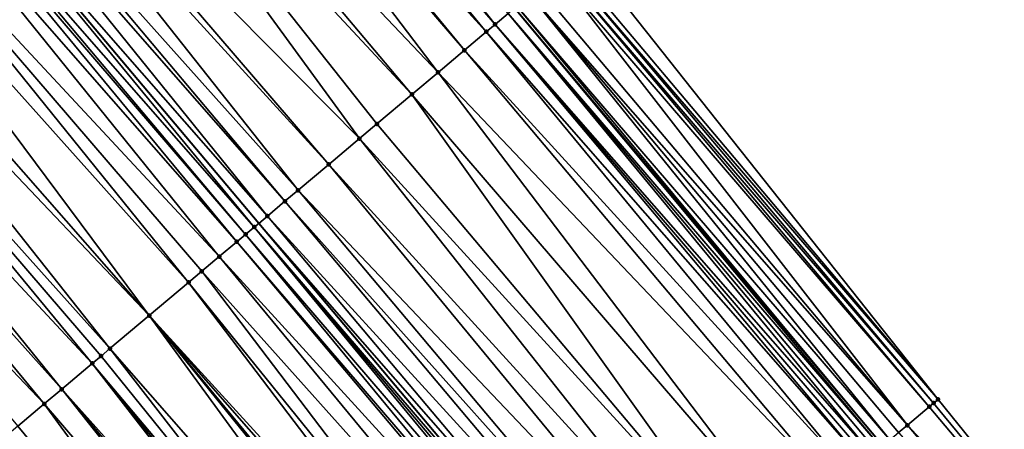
# Model space of a CAD drawing. Header units: feet. Extents: x 2004186 to 2014793, y 836912 to 864902.
# Tile 430 of 656: x 2008409 to 2008444, y 850777 to 850792. Entities that reach past the tile are written whole.
import ezdxf

# ---------------------------------------------------------------- set-up
doc = ezdxf.new("R2010")
doc.units = ezdxf.units.FT
doc.header["$LTSCALE"] = 100
doc.header["$MEASUREMENT"] = 0
for name, color, linetype, lineweight in [('EP_Travel Lane', 5, 'Continuous', 40), ('GPL_Skip Line', 2, 'Continuous', 40), ('Road Shots', 4, 'Continuous', 200), ('Road X-Section', 30, 'Continuous', 13)]:
    doc.layers.add(name, color=color, linetype=linetype, lineweight=lineweight)
doc.layers.add('I-77 SB_MM21-27-Surface-Border', color=7, linetype='Continuous')
doc.layers.add('I-77 SB_MM21-27-Surface-TIN', color=7, linetype='Continuous')

msp = doc.modelspace()

# ---------------------------------------------------------------- linework, layer by layer
at = {"layer": 'EP_Travel Lane'}
msp.add_polyline3d([(2008568.118986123, 850623.7348410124, 429.1415845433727), (2008555.294258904, 850639.0818062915, 429.2037118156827), (2008542.469565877, 850654.4287306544, 429.2802921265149), (2008529.644889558, 850669.7756350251, 429.3639603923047), (2008516.753164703, 850685.055972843, 429.4279458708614), (2008503.828511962, 850700.3188224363, 429.4788442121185), (2008490.903844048, 850715.5816899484, 429.521387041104), (2008477.979187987, 850730.8445434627, 429.5704677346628), (2008473.453673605, 850736.190181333, 429.6158639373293), (2008465.086452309, 850746.137184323, 429.6567530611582), (2008452.212257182, 850761.4421049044, 429.7890533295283), (2008439.338012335, 850776.7470845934, 429.9015723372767), (2008426.463593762, 850792.0522708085, 429.9449646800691), (2008413.589155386, 850807.3574805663, 429.9805271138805), (2008400.714743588, 850822.6626587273, 430.0266444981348), (2008387.84048668, 850837.9676527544, 430.1343618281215), (2008374.966166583, 850853.2727219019, 430.2169492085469), (2008362.094942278, 850868.5743396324, 430.3061332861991), (2008349.220727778, 850883.879586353, 430.3722083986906), (2008336.346591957, 850899.1847395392, 430.4671783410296), (2008323.472519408, 850914.4898175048, 430.5854128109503), (2008310.598384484, 850929.7949696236, 430.6807183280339)], dxfattribs=at)
at = {"layer": 'GPL_Skip Line'}
msp.add_polyline3d([(2008559.222522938, 850616.2376480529, 429.309631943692), (2008546.335201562, 850631.5319010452, 429.3652963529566), (2008533.447902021, 850646.8261281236, 429.4301563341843), (2008520.560592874, 850662.1203666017, 429.4909709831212), (2008507.680393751, 850677.4203721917, 429.5933693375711), (2008494.802766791, 850692.7230310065, 429.5796667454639), (2008481.925319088, 850708.025476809, 429.6657487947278), (2008469.047878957, 850723.3279136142, 429.7560456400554), (2008464.539636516, 850728.6850811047, 429.7884022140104), (2008456.168581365, 850738.628806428, 429.8391217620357), (2008443.288512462, 850753.9286539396, 429.9965433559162), (2008430.408320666, 850769.228647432, 430.1051054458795), (2008417.527927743, 850784.5288798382, 430.1337043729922), (2008404.647548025, 850799.8290965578, 430.1675532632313), (2008391.767224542, 850815.1292464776, 430.2237599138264), (2008378.886953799, 850830.429333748, 430.3009351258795), (2008366.006698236, 850845.7294029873, 430.3841450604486), (2008353.131042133, 850861.0333499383, 430.4661704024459), (2008340.256818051, 850876.3386080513, 430.5287249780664), (2008327.38275673, 850891.6436726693, 430.6510746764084), (2008314.508658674, 850906.948780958, 430.7599288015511), (2008301.634466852, 850922.2540007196, 430.8343349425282), (2008288.760262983, 850937.5592348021, 430.9043157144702)], dxfattribs=at)
at = {"layer": 'I-77 SB_MM21-27-Surface-Border', "color": 3, "linetype": 'ByBlock', "lineweight": -2}
msp.add_polyline3d([(2008313.265456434, 850932.0397088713, 430.4462198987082), (2008325.680614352, 850916.3481111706, 430.4180374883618), (2008337.942627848, 850900.5278790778, 430.3563393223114), (2008351.581735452, 850885.8667898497, 430.1532137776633), (2008364.149939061, 850870.3039439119, 430.1222538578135), (2008377.327920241, 850855.2619752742, 430.015648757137), (2008389.749330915, 850839.5753036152, 429.9965065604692), (2008402.629557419, 850824.2752688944, 429.9017488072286), (2008415.509854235, 850808.9751506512, 429.8349345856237), (2008428.84914825, 850794.0614539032, 429.7645857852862), (2008441.270611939, 850778.3747192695, 429.7665534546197), (2008453.844923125, 850762.8169718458, 429.7070570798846), (2008467.183865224, 850747.9036931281, 429.4968168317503), (2008475.55493039, 850737.959955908, 429.4500846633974), (2008479.759126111, 850732.3428559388, 429.4488684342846), (2008491.259615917, 850715.881105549, 429.5149833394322), (2008505.667329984, 850701.8664038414, 429.4340807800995), (2008516.843473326, 850685.1319749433, 429.4266296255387), (2008530.043520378, 850670.1115403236, 429.3620999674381), (2008542.884883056, 850654.7786933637, 429.2790402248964), (2008555.722484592, 850639.4426681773, 429.1978654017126), (2008568.178277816, 850623.78480283, 429.1413460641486)], dxfattribs=at)
at = {"layer": 'I-77 SB_MM21-27-Surface-TIN', "color": 128, "linetype": 'ByBlock', "lineweight": -2}
for points in [[(2008413.368232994, 850807.1714159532, 429.996717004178), (2008412.756286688, 850806.6561279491, 430.021263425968), (2008425.789643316, 850791.484744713, 429.9774149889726)], [(2008413.368232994, 850807.1714159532, 429.996717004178), (2008425.789643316, 850791.484744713, 429.9774149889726), (2008426.248611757, 850791.871200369, 429.9624673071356)], [(2008412.756286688, 850806.6561279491, 430.021263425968), (2008411.991326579, 850806.0120502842, 430.0411222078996), (2008425.483654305, 850791.2271195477, 429.9833842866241)], [(2008412.756286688, 850806.6561279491, 430.021263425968), (2008425.483654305, 850791.2271195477, 429.9833842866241), (2008425.789643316, 850791.484744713, 429.9774149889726)], [(2008411.991326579, 850806.0120502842, 430.0411222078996), (2008411.685333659, 850805.754429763, 430.045536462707), (2008424.718690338, 850790.5830464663, 430.0017108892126)], [(2008411.991326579, 850806.0120502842, 430.0411222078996), (2008424.718690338, 850790.5830464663, 430.0017108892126), (2008425.483654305, 850791.2271195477, 429.9833842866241)], [(2008411.685333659, 850805.754429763, 430.045536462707), (2008410.002379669, 850804.337508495, 430.0726266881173), (2008423.800713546, 850789.8101825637, 430.0157386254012)], [(2008411.685333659, 850805.754429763, 430.045536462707), (2008423.800713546, 850789.8101825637, 430.0157386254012), (2008424.718690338, 850790.5830464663, 430.0017108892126)], [(2008410.002379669, 850804.337508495, 430.0726266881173), (2008409.237390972, 850803.6934647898, 430.081119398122), (2008422.882742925, 850789.0373113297, 430.032220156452)], [(2008410.002379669, 850804.337508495, 430.0726266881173), (2008422.882742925, 850789.0373113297, 430.032220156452), (2008423.800713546, 850789.8101825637, 430.0157386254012)], [(2008409.237390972, 850803.6934647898, 430.081119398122), (2008406.942448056, 850801.7613061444, 430.1158114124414), (2008421.046786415, 850787.4915870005, 430.0591123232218)], [(2008409.237390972, 850803.6934647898, 430.081119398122), (2008421.658769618, 850788.0068311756, 430.0492338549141), (2008422.882742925, 850789.0373113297, 430.032220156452)], [(2008409.237390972, 850803.6934647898, 430.081119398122), (2008421.046786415, 850787.4915870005, 430.0591123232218), (2008421.658769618, 850788.0068311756, 430.0492338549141)], [(2008406.942448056, 850801.7613061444, 430.1158114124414), (2008406.483470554, 850801.3748612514, 430.1271556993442), (2008419.975813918, 850786.5899119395, 430.0756480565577)], [(2008406.942448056, 850801.7613061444, 430.1158114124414), (2008419.975813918, 850786.5899119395, 430.0756480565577), (2008421.046786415, 850787.4915870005, 430.0591123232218)], [(2008406.483470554, 850801.3748612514, 430.1271556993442), (2008405.565503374, 850800.6019859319, 430.1450024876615), (2008418.904863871, 850785.6882102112, 430.1011091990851)], [(2008406.483470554, 850801.3748612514, 430.1271556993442), (2008418.904863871, 850785.6882102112, 430.1011091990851), (2008419.975813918, 850786.5899119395, 430.0756480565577)], [(2008405.259522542, 850800.3443510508, 430.1542229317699), (2008404.647548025, 850799.8290965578, 430.1675532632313), (2008417.833921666, 850784.7864991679, 430.1296881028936)], [(2008405.565503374, 850800.6019859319, 430.1450024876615), (2008405.259522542, 850800.3443510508, 430.1542229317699), (2008418.445891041, 850785.301759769, 430.1143119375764)], [(2008405.259522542, 850800.3443510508, 430.1542229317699), (2008417.833921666, 850784.7864991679, 430.1296881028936), (2008418.445891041, 850785.301759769, 430.1143119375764)], [(2008405.565503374, 850800.6019859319, 430.1450024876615), (2008418.445891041, 850785.301759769, 430.1143119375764), (2008418.904863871, 850785.6882102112, 430.1011091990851)], [(2008404.188549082, 850799.442677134, 430.1703731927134), (2008417.374930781, 850784.400070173, 430.1357125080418), (2008404.647548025, 850799.8290965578, 430.1675532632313)], [(2008417.374930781, 850784.400070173, 430.1357125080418), (2008417.527927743, 850784.5288798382, 430.1337043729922), (2008404.647548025, 850799.8290965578, 430.1675532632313)], [(2008417.833921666, 850784.7864991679, 430.1296881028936), (2008404.647548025, 850799.8290965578, 430.1675532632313), (2008417.527927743, 850784.5288798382, 430.1337043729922)], [(2008404.035540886, 850799.3138808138, 430.1679145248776), (2008403.57652325, 850798.9274835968, 430.1633018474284), (2008416.762912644, 850783.8848674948, 430.1317020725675)], [(2008404.188549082, 850799.442677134, 430.1703731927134), (2008404.035540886, 850799.3138808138, 430.1679145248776), (2008417.068924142, 850784.1424659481, 430.1346731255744)], [(2008404.035540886, 850799.3138808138, 430.1679145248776), (2008416.762912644, 850783.8848674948, 430.1317020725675), (2008417.068924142, 850784.1424659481, 430.1346731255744)], [(2008404.188549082, 850799.442677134, 430.1703731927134), (2008417.068924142, 850784.1424659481, 430.1346731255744), (2008417.374930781, 850784.400070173, 430.1357125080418)], [(2008403.57652325, 850798.9274835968, 430.1633018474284), (2008402.505441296, 850798.025938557, 430.1363174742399), (2008416.150872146, 850783.3696913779, 430.118801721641)], [(2008403.57652325, 850798.9274835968, 430.1633018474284), (2008416.150872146, 850783.3696913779, 430.118801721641), (2008416.762912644, 850783.8848674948, 430.1317020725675)], [(2008402.505441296, 850798.025938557, 430.1363174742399), (2008401.740374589, 850797.3819875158, 430.113795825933), (2008415.079790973, 850782.4681454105, 430.0921303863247)], [(2008402.505441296, 850798.025938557, 430.1363174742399), (2008415.538821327, 850782.8545275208, 430.1017980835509), (2008416.150872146, 850783.3696913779, 430.118801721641)], [(2008402.505441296, 850798.025938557, 430.1363174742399), (2008415.079790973, 850782.4681454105, 430.0921303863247), (2008415.538821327, 850782.8545275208, 430.1017980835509)], [(2008401.740374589, 850797.3819875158, 430.113795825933), (2008400.516280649, 850796.3516506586, 430.0828456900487), (2008413.702675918, 850781.3090275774, 430.0535891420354)], [(2008401.740374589, 850797.3819875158, 430.113795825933), (2008413.702675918, 850781.3090275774, 430.0535891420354), (2008415.079790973, 850782.4681454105, 430.0921303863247)], [(2008400.516280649, 850796.3516506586, 430.0828456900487), (2008399.904245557, 850795.8364681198, 430.072093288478), (2008413.702675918, 850781.3090275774, 430.0535891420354)], [(2008399.904245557, 850795.8364681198, 430.072093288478), (2008398.986178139, 850795.063711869, 430.0500882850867), (2008412.325586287, 850780.1498795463, 430.0251551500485)], [(2008399.904245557, 850795.8364681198, 430.072093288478), (2008412.325586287, 850780.1498795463, 430.0251551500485), (2008413.702675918, 850781.3090275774, 430.0535891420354)], [(2008398.986178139, 850795.063711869, 430.0500882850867), (2008398.068123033, 850794.2909409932, 430.0329780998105), (2008411.713541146, 850779.6347089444, 430.0104088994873)], [(2008398.986178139, 850795.063711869, 430.0500882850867), (2008412.019560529, 850779.8922980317, 430.0165147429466), (2008412.325586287, 850780.1498795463, 430.0251551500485)], [(2008398.986178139, 850795.063711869, 430.0500882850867), (2008411.713541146, 850779.6347089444, 430.0104088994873), (2008412.019560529, 850779.8922980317, 430.0165147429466)], [(2008398.068123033, 850794.2909409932, 430.0329780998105), (2008397.303063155, 850793.6469818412, 430.0131712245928), (2008410.642462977, 850778.7331594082, 429.9849320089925)], [(2008398.068123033, 850794.2909409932, 430.0329780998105), (2008410.642462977, 850778.7331594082, 429.9849320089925), (2008411.713541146, 850779.6347089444, 430.0104088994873)], [(2008428.84914825, 850794.0614539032, 429.7645857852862), (2008428.390238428, 850793.674928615, 429.8028391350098), (2008441.270611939, 850778.3747192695, 429.7665534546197)], [(2008397.303063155, 850793.6469818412, 430.0131712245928), (2008396.232001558, 850792.7454126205, 429.9942800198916), (2008410.030424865, 850778.2179804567, 429.9729803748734)], [(2008397.303063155, 850793.6469818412, 430.0131712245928), (2008410.030424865, 850778.2179804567, 429.9729803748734), (2008410.642462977, 850778.7331594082, 429.9849320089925)], [(2008428.084270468, 850793.4172784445, 429.8171776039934), (2008427.931297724, 850793.2884400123, 429.8288140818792), (2008440.964655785, 850778.1170550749, 429.7855848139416)], [(2008428.237259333, 850793.546097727, 429.8119505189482), (2008428.084270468, 850793.4172784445, 429.8171776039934), (2008441.117636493, 850778.2458840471, 429.7771151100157)], [(2008428.084270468, 850793.4172784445, 429.8171776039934), (2008440.964655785, 850778.1170550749, 429.7855848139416), (2008441.117636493, 850778.2458840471, 429.7771151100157)], [(2008428.390238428, 850793.674928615, 429.8028391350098), (2008428.237259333, 850793.546097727, 429.8119505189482), (2008441.270611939, 850778.3747192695, 429.7665534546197)], [(2008428.237259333, 850793.546097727, 429.8119505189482), (2008441.117636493, 850778.2458840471, 429.7771151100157), (2008441.270611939, 850778.3747192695, 429.7665534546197)], [(2008427.931297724, 850793.2884400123, 429.8288140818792), (2008427.319414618, 850792.7730769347, 429.8784886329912), (2008440.199808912, 850777.4728429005, 429.8504630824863)], [(2008427.931297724, 850793.2884400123, 429.8288140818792), (2008440.199808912, 850777.4728429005, 429.8504630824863), (2008440.964655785, 850778.1170550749, 429.7855848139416)], [(2008396.232001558, 850792.7454126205, 429.9942800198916), (2008409.11237741, 850777.445200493, 429.9589141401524), (2008410.030424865, 850778.2179804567, 429.9729803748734)], [(2008427.319414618, 850792.7730769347, 429.8784886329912), (2008427.013479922, 850792.5153872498, 429.9060524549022), (2008440.199808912, 850777.4728429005, 429.8504630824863)], [(2008427.013479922, 850792.5153872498, 429.9060524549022), (2008426.554553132, 850792.1288821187, 429.9375592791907), (2008439.587915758, 850776.9574917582, 429.8961412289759)], [(2008427.013479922, 850792.5153872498, 429.9060524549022), (2008439.893883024, 850777.2151427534, 429.881527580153), (2008440.199808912, 850777.4728429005, 429.8504630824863)], [(2008427.013479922, 850792.5153872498, 429.9060524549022), (2008439.587915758, 850776.9574917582, 429.8961412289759), (2008439.893883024, 850777.2151427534, 429.881527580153)], [(2008426.248611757, 850791.871200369, 429.9624673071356), (2008439.281928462, 850776.6998645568, 429.9027911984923), (2008426.463593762, 850792.0522708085, 429.9449646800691)], [(2008426.554553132, 850792.1288821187, 429.9375592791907), (2008426.463593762, 850792.0522708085, 429.9449646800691), (2008439.338012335, 850776.7470845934, 429.9015723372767)], [(2008439.281928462, 850776.6998645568, 429.9027911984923), (2008439.338012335, 850776.7470845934, 429.9015723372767), (2008426.463593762, 850792.0522708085, 429.9449646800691)], [(2008426.554553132, 850792.1288821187, 429.9375592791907), (2008439.338012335, 850776.7470845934, 429.9015723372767), (2008439.587915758, 850776.9574917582, 429.8961412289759)], [(2008426.248611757, 850791.871200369, 429.9624673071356), (2008425.789643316, 850791.484744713, 429.9774149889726), (2008438.976005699, 850776.4421606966, 429.9350984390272)], [(2008426.248611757, 850791.871200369, 429.9624673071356), (2008439.128971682, 850776.5710071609, 429.9207741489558), (2008439.281928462, 850776.6998645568, 429.9027911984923)], [(2008426.248611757, 850791.871200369, 429.9624673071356), (2008438.976005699, 850776.4421606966, 429.9350984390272), (2008439.128971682, 850776.5710071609, 429.9207741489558)], [(2008425.789643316, 850791.484744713, 429.9774149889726), (2008425.483654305, 850791.2271195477, 429.9833842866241), (2008438.670029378, 850776.1845204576, 429.9461120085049)], [(2008425.789643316, 850791.484744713, 429.9774149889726), (2008438.823020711, 850776.3133368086, 429.9418665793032), (2008438.976005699, 850776.4421606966, 429.9350984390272)], [(2008425.789643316, 850791.484744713, 429.9774149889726), (2008438.670029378, 850776.1845204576, 429.9461120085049), (2008438.823020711, 850776.3133368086, 429.9418665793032)], [(2008425.483654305, 850791.2271195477, 429.9833842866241), (2008424.718690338, 850790.5830464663, 430.0017108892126), (2008438.211044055, 850775.7980848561, 429.9543463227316)], [(2008425.483654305, 850791.2271195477, 429.9833842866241), (2008438.211044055, 850775.7980848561, 429.9543463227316), (2008438.670029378, 850776.1845204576, 429.9461120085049)], [(2008424.718690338, 850790.5830464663, 430.0017108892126), (2008423.800713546, 850789.8101825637, 430.0157386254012), (2008437.59907382, 850775.2828252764, 429.9693788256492)], [(2008424.718690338, 850790.5830464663, 430.0017108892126), (2008437.59907382, 850775.2828252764, 429.9693788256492), (2008438.211044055, 850775.7980848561, 429.9543463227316)], [(2008423.800713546, 850789.8101825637, 430.0157386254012), (2008422.882742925, 850789.0373113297, 430.032220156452), (2008435.916147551, 850773.8658710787, 430.0074897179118)], [(2008423.800713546, 850789.8101825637, 430.0157386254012), (2008435.916147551, 850773.8658710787, 430.0074897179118), (2008437.59907382, 850775.2828252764, 429.9693788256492)], [(2008422.882742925, 850789.0373113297, 430.032220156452), (2008421.658769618, 850788.0068311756, 430.0492338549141), (2008434.539170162, 850772.7065897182, 430.0236764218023)], [(2008422.882742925, 850789.0373113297, 430.032220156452), (2008434.539170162, 850772.7065897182, 430.0236764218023), (2008435.916147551, 850773.8658710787, 430.0074897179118)], [(2008421.658769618, 850788.0068311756, 430.0492338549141), (2008421.046786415, 850787.4915870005, 430.0591123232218), (2008434.539170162, 850772.7065897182, 430.0236764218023)], [(2008421.046786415, 850787.4915870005, 430.0591123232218), (2008419.975813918, 850786.5899119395, 430.0756480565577), (2008433.468203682, 850771.8049075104, 430.0426010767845)], [(2008421.046786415, 850787.4915870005, 430.0591123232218), (2008433.468203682, 850771.8049075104, 430.0426010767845), (2008434.539170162, 850772.7065897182, 430.0236764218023)], [(2008419.975813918, 850786.5899119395, 430.0756480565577), (2008418.904863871, 850785.6882102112, 430.1011091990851), (2008432.703222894, 850771.1608544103, 430.0542378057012)], [(2008419.975813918, 850786.5899119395, 430.0756480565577), (2008432.703222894, 850771.1608544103, 430.0542378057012), (2008433.468203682, 850771.8049075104, 430.0426010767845)], [(2008418.904863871, 850785.6882102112, 430.1011091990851), (2008418.445891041, 850785.301759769, 430.1143119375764), (2008431.785263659, 850770.3879696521, 430.0752431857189)], [(2008418.904863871, 850785.6882102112, 430.1011091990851), (2008431.785263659, 850770.3879696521, 430.0752431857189), (2008432.703222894, 850771.1608544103, 430.0542378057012)], [(2008418.445891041, 850785.301759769, 430.1143119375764), (2008417.833921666, 850784.7864991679, 430.1296881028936), (2008431.326289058, 850770.0015213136, 430.0877405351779)], [(2008418.445891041, 850785.301759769, 430.1143119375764), (2008431.326289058, 850770.0015213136, 430.0877405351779), (2008431.785263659, 850770.3879696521, 430.0752431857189)], [(2008417.374930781, 850784.400070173, 430.1357125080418), (2008430.408320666, 850769.228647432, 430.1051054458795), (2008417.527927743, 850784.5288798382, 430.1337043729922)], [(2008417.833921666, 850784.7864991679, 430.1296881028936), (2008417.527927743, 850784.5288798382, 430.1337043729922), (2008430.714318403, 850769.4862622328, 430.1026060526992)], [(2008430.714318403, 850769.4862622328, 430.1026060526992), (2008417.527927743, 850784.5288798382, 430.1337043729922), (2008430.408320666, 850769.228647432, 430.1051054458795)], [(2008417.833921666, 850784.7864991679, 430.1296881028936), (2008430.714318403, 850769.4862622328, 430.1026060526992), (2008431.326289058, 850770.0015213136, 430.0877405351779)], [(2008417.068924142, 850784.1424659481, 430.1346731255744), (2008416.762912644, 850783.8848674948, 430.1317020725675), (2008429.796317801, 850768.7134266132, 430.1071649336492)], [(2008417.374930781, 850784.400070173, 430.1357125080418), (2008417.068924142, 850784.1424659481, 430.1346731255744), (2008430.10231026, 850768.9710476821, 430.1025675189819)], [(2008417.068924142, 850784.1424659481, 430.1346731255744), (2008429.796317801, 850768.7134266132, 430.1071649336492), (2008430.10231026, 850768.9710476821, 430.1025675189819)], [(2008417.374930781, 850784.400070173, 430.1357125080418), (2008430.255321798, 850769.0998400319, 430.1063551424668), (2008430.408320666, 850769.228647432, 430.1051054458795)], [(2008417.374930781, 850784.400070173, 430.1357125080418), (2008430.10231026, 850768.9710476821, 430.1025675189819), (2008430.255321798, 850769.0998400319, 430.1063551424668)], [(2008416.762912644, 850783.8848674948, 430.1317020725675), (2008416.150872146, 850783.3696913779, 430.118801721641), (2008429.643311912, 850768.5846275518, 430.1056237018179)], [(2008416.762912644, 850783.8848674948, 430.1317020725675), (2008429.643311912, 850768.5846275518, 430.1056237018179), (2008429.796317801, 850768.7134266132, 430.1071649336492)], [(2008416.150872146, 850783.3696913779, 430.118801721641), (2008415.538821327, 850782.8545275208, 430.1017980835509), (2008428.878259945, 850767.9406590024, 430.0889615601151)], [(2008416.150872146, 850783.3696913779, 430.118801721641), (2008428.878259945, 850767.9406590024, 430.0889615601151), (2008429.643311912, 850768.5846275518, 430.1056237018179)], [(2008415.538821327, 850782.8545275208, 430.1017980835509), (2008415.079790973, 850782.4681454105, 430.0921303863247), (2008427.654159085, 850766.9103303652, 430.0552596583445)], [(2008415.538821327, 850782.8545275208, 430.1017980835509), (2008427.654159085, 850766.9103303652, 430.0552596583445), (2008428.878259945, 850767.9406590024, 430.0889615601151)], [(2008415.079790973, 850782.4681454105, 430.0921303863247), (2008413.702675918, 850781.3090275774, 430.0535891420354), (2008427.195126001, 850766.5239514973, 430.0445054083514)], [(2008415.079790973, 850782.4681454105, 430.0921303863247), (2008427.195126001, 850766.5239514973, 430.0445054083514), (2008427.654159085, 850766.9103303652, 430.0552596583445)], [(2008413.702675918, 850781.3090275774, 430.0535891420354), (2008412.325586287, 850780.1498795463, 430.0251551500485), (2008425.512008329, 850765.1072246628, 430.0065186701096)], [(2008413.702675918, 850781.3090275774, 430.0535891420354), (2008426.889098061, 850766.2663725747, 430.0349965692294), (2008427.195126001, 850766.5239514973, 430.0445054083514)], [(2008413.702675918, 850781.3090275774, 430.0535891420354), (2008426.43006649, 850765.8799919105, 430.0248435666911), (2008426.889098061, 850766.2663725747, 430.0349965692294)], [(2008413.702675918, 850781.3090275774, 430.0535891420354), (2008426.277059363, 850765.7511943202, 430.0228099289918), (2008426.43006649, 850765.8799919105, 430.0248435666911)], [(2008413.702675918, 850781.3090275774, 430.0535891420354), (2008425.512008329, 850765.1072246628, 430.0065186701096), (2008426.277059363, 850765.7511943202, 430.0228099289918)], [(2008412.325586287, 850780.1498795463, 430.0251551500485), (2008412.019560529, 850779.8922980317, 430.0165147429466), (2008424.593929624, 850764.3344818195, 429.9800257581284)], [(2008412.325586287, 850780.1498795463, 430.0251551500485), (2008424.593929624, 850764.3344818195, 429.9800257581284), (2008425.512008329, 850765.1072246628, 430.0065186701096)], [(2008412.019560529, 850779.8922980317, 430.0165147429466), (2008411.713541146, 850779.6347089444, 430.0104088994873), (2008424.593929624, 850764.3344818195, 429.9800257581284)], [(2008411.713541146, 850779.6347089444, 430.0104088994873), (2008410.642462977, 850778.7331594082, 429.9849320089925), (2008423.981894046, 850763.8192998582, 429.9690796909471)], [(2008411.713541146, 850779.6347089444, 430.0104088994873), (2008424.287916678, 850764.0768850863, 429.9764781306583), (2008424.593929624, 850764.3344818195, 429.9800257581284)], [(2008411.713541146, 850779.6347089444, 430.0104088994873), (2008423.981894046, 850763.8192998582, 429.9690796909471), (2008424.287916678, 850764.0768850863, 429.9764781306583)], [(2008410.642462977, 850778.7331594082, 429.9849320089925), (2008410.030424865, 850778.2179804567, 429.9729803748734), (2008423.063832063, 850763.0465371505, 429.9492352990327)], [(2008410.642462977, 850778.7331594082, 429.9849320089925), (2008423.522863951, 850763.4329174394, 429.9595139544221), (2008423.981894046, 850763.8192998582, 429.9690796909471)], [(2008410.642462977, 850778.7331594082, 429.9849320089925), (2008423.063832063, 850763.0465371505, 429.9492352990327), (2008423.522863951, 850763.4329174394, 429.9595139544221)], [(2008441.270611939, 850778.3747192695, 429.7665534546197), (2008441.117636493, 850778.2458840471, 429.7771151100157), (2008453.844923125, 850762.8169718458, 429.7070570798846)], [(2008410.030424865, 850778.2179804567, 429.9729803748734), (2008409.11237741, 850777.445200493, 429.9589141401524), (2008421.839770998, 850762.0161612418, 429.93135497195)], [(2008410.030424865, 850778.2179804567, 429.9729803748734), (2008421.839770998, 850762.0161612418, 429.93135497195), (2008423.063832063, 850763.0465371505, 429.9492352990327)], [(2008440.964655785, 850778.1170550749, 429.7855848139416), (2008440.199808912, 850777.4728429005, 429.8504630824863), (2008453.844923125, 850762.8169718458, 429.7070570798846)], [(2008441.117636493, 850778.2458840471, 429.7771151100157), (2008440.964655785, 850778.1170550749, 429.7855848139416), (2008453.844923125, 850762.8169718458, 429.7070570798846)], [(2008409.11237741, 850777.445200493, 429.9589141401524), (2008408.653341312, 850777.0588252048, 429.9469631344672), (2008421.839770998, 850762.0161612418, 429.93135497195)], [(2008440.199808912, 850777.4728429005, 429.8504630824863), (2008439.893883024, 850777.2151427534, 429.881527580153), (2008453.080060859, 850762.1727779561, 429.7658154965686)], [(2008440.199808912, 850777.4728429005, 429.8504630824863), (2008453.080060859, 850762.1727779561, 429.7658154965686), (2008453.844923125, 850762.8169718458, 429.7070570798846)]]:
    msp.add_3dface(points, dxfattribs=at)
at = {"layer": 'Road Shots', "lineweight": 100}
for p in [(2008425.789643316, 850791.484744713, 429.9774149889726), (2008425.483654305, 850791.2271195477, 429.9833842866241), (2008424.718690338, 850790.5830464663, 430.0017108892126), (2008423.800713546, 850789.8101825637, 430.0157386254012), (2008422.882742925, 850789.0373113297, 430.032220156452), (2008421.658769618, 850788.0068311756, 430.0492338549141), (2008421.046786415, 850787.4915870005, 430.0591123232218), (2008419.975813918, 850786.5899119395, 430.0756480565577), (2008418.904863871, 850785.6882102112, 430.1011091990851), (2008418.445891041, 850785.301759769, 430.1143119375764), (2008417.833921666, 850784.7864991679, 430.1296881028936), (2008417.068924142, 850784.1424659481, 430.1346731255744), (2008417.374930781, 850784.400070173, 430.1357125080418), (2008416.762912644, 850783.8848674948, 430.1317020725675), (2008416.150872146, 850783.3696913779, 430.118801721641), (2008415.538821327, 850782.8545275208, 430.1017980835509), (2008415.079790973, 850782.4681454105, 430.0921303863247), (2008413.702675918, 850781.3090275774, 430.0535891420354), (2008412.325586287, 850780.1498795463, 430.0251551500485), (2008412.019560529, 850779.8922980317, 430.0165147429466), (2008411.713541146, 850779.6347089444, 430.0104088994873), (2008410.642462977, 850778.7331594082, 429.9849320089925), (2008441.270611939, 850778.3747192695, 429.7665534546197), (2008410.030424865, 850778.2179804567, 429.9729803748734), (2008440.964655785, 850778.1170550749, 429.7855848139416), (2008441.117636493, 850778.2458840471, 429.7771151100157), (2008440.199808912, 850777.4728429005, 429.8504630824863)]:
    msp.add_point(p, dxfattribs=at)
at = {"layer": 'Road X-Section', "extrusion": (-0.6440134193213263, 0.7650042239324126, 0.003905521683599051), "elevation": -642572.4014396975, "flags": 128}
msp.add_lwpolyline([(-2084364.642526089, 2939.511294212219), (-2084365.042526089, 2939.516264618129), (-2084365.242526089, 2939.52061039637), (-2084365.442526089, 2939.527152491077), (-2084366.04252609, 2939.537351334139), (-2084367.042526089, 2939.557551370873), (-2084367.242526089, 2939.5587984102), (-2084367.442526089, 2939.557633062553), (-2084367.642526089, 2939.559571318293), (-2084367.842526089, 2939.557717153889), (-2084368.042526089, 2939.558151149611), (-2084368.242526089, 2939.564550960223), (-2084368.442526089, 2939.568646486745), (-2084368.842526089, 2939.585436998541), (-2084369.442526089, 2939.597146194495), (-2084370.842526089, 2939.616037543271), (-2084371.842526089, 2939.635844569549), (-2084373.042526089, 2939.652954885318), (-2084374.242526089, 2939.674960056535), (-2084375.042526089, 2939.685712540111), (-2084376.642526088, 2939.716662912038), (-2084377.642526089, 2939.739184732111), (-2084379.042526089, 2939.766169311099), (-2084379.642526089, 2939.770782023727), (-2084379.842526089, 2939.773240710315), (-2084380.442526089, 2939.770420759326), (-2084381.242526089, 2939.757090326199), (-2084381.642526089, 2939.747869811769), (-2084382.842526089, 2939.730022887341), (-2084383.442526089, 2939.718678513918), (-2084386.442526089, 2939.683986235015), (-2084387.442526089, 2939.67549346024), (-2084389.642526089, 2939.648403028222), (-2084390.042526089, 2939.643988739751), (-2084391.042526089, 2939.624129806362), (-2084391.842526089, 2939.599583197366), (-2084392.242526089, 2939.577162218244), (-2084392.642526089, 2939.562078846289), (-2084392.842526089, 2939.552355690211), (-2084393.242526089, 2939.523516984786), (-2084393.642526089, 2939.493127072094), (-2084394.042526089, 2939.467205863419), (-2084394.242526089, 2939.452686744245), (-2084394.642526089, 2939.437799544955)], dxfattribs=at)
at = {"layer": 'Road X-Section', "extrusion": (-0.6440134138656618, 0.765004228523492, 0.003905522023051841), "elevation": -642592.3865762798, "flags": 128}
msp.add_lwpolyline([(-2084364.847108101, 2939.566076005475), (-2084365.047108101, 2939.569045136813), (-2084365.247108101, 2939.56941473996), (-2084365.847108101, 2939.581457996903), (-2084366.047108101, 2939.589972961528), (-2084366.447108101, 2939.598897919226), (-2084367.047108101, 2939.606191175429), (-2084367.447108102, 2939.609232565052), (-2084367.647108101, 2939.609195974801), (-2084368.047108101, 2939.604885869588), (-2084368.447108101, 2939.61251652), (-2084368.847108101, 2939.628100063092), (-2084369.447108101, 2939.640051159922), (-2084370.647108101, 2939.654117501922), (-2084371.447108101, 2939.666069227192), (-2084372.847108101, 2939.691546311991), (-2084373.247108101, 2939.697652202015), (-2084373.647108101, 2939.706292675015), (-2084375.447108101, 2939.734726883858), (-2084377.247108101, 2939.773268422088), (-2084377.847108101, 2939.782936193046), (-2084378.647108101, 2939.799939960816), (-2084379.447108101, 2939.812840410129), (-2084379.847108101, 2939.815811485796), (-2084380.247108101, 2939.816850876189), (-2084380.847108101, 2939.810826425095), (-2084381.647108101, 2939.795450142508), (-2084382.247108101, 2939.782247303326), (-2084383.647108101, 2939.756785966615), (-2084385.047108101, 2939.740250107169), (-2084385.847108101, 2939.730371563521), (-2084387.447108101, 2939.713357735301), (-2084388.647108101, 2939.696876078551), (-2084389.847108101, 2939.682848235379), (-2084390.847108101, 2939.664521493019), (-2084391.247108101, 2939.658552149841), (-2084391.847108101, 2939.643604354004), (-2084392.247108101, 2939.618696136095), (-2084392.847108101, 2939.587189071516), (-2084393.247108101, 2939.559625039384), (-2084394.047108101, 2939.509950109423), (-2084394.247108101, 2939.498313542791), (-2084394.447108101, 2939.493086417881), (-2084394.647108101, 2939.483974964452), (-2084395.247108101, 2939.445721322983)], dxfattribs=at)
at = {"layer": 'Road X-Section', "extrusion": (-0.6440134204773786, 0.7650042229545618, 0.003905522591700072), "elevation": -642612.4045930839, "flags": 128}
msp.add_lwpolyline([(-2084362.241553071, 2939.573628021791), (-2084362.841553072, 2939.582165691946), (-2084364.441553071, 2939.610666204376), (-2084365.041553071, 2939.621313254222), (-2084365.241553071, 2939.628853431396), (-2084365.641553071, 2939.635591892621), (-2084365.841553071, 2939.637147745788), (-2084366.041553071, 2939.643769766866), (-2084366.441553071, 2939.646915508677), (-2084367.041553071, 2939.656878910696), (-2084367.241553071, 2939.658451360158), (-2084367.641553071, 2939.669252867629), (-2084367.841553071, 2939.670310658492), (-2084368.041553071, 2939.668013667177), (-2084368.641553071, 2939.679090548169), (-2084369.241553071, 2939.691038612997), (-2084370.841553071, 2939.708919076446), (-2084371.441553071, 2939.719197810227), (-2084372.041553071, 2939.728763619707), (-2084372.441553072, 2939.736162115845), (-2084372.841553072, 2939.739709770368), (-2084374.041553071, 2939.766202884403), (-2084375.041553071, 2939.782494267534), (-2084375.241553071, 2939.784527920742), (-2084375.841553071, 2939.794681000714), (-2084376.241553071, 2939.804189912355), (-2084376.841553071, 2939.814944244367), (-2084378.441553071, 2939.848646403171), (-2084379.441553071, 2939.865308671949), (-2084379.641553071, 2939.866849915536), (-2084380.041553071, 2939.862252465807), (-2084380.241553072, 2939.866040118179), (-2084380.841553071, 2939.862290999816), (-2084381.641553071, 2939.84742536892), (-2084382.241553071, 2939.83492792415), (-2084383.441553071, 2939.813922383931), (-2084384.441553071, 2939.802285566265), (-2084385.841553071, 2939.783360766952), (-2084387.641553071, 2939.767173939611), (-2084389.841553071, 2939.729062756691), (-2084390.641553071, 2939.714030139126), (-2084391.241553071, 2939.7057957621), (-2084391.441553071, 2939.70155030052), (-2084391.641553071, 2939.694782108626), (-2084391.841553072, 2939.680457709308), (-2084392.041553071, 2939.662474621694), (-2084392.441553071, 2939.655824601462), (-2084392.841553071, 2939.641210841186), (-2084393.241553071, 2939.6101461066), (-2084394.241553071, 2939.545267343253), (-2084394.441553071, 2939.536797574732), (-2084394.641553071, 2939.526235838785)], dxfattribs=at)

doc.saveas('drawing.dxf')
